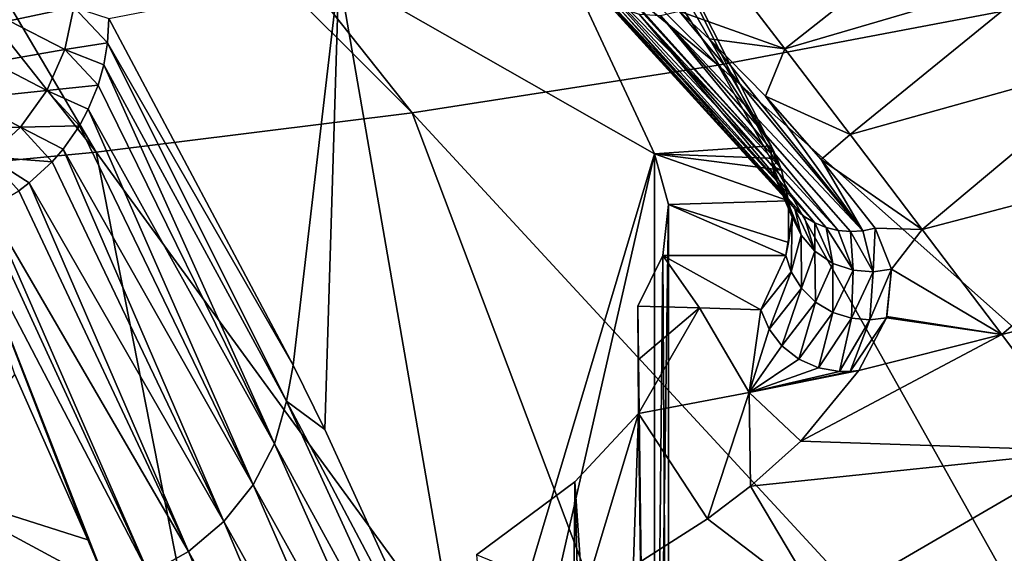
# Model space of a CAD drawing. Header units: metres. Extents: x -90 to 304, y -90 to 74.
# Tile 392 of 570: x 244.54 to 248.12, y 16.92 to 18.86. Entities that reach past the tile are written whole.
import ezdxf

# ---------------------------------------------------------------- set-up
doc = ezdxf.new("R2010")
doc.units = ezdxf.units.M
doc.layers.add('solid_21662050_350', color=7, linetype='CONTINUOUS')

msp = doc.modelspace()

# ---------------------------------------------------------------- linework, layer by layer
at = {"layer": 'solid_21662050_350'}
for points in [[(244.052582, 21.701227, 192.663437), (243.520691, 21.600836, 192.942459), (247.078583, 18.694883, 199.257629)], [(244.052582, 21.701227, 192.663437), (247.078583, 18.694883, 199.257629), (248.146927, 18.897503, 198.694275)], [(243.520691, 21.600836, 192.942459), (242.967255, 21.514902, 193.18132), (245.966537, 18.521408, 199.740036)], [(243.520691, 21.600836, 192.942459), (245.966537, 18.521408, 199.740036), (247.078583, 18.694883, 199.257629)], [(242.967255, 21.514902, 193.18132), (242.395706, 21.443954, 193.378555), (244.817719, 18.378147, 200.138519)], [(242.967255, 21.514902, 193.18132), (244.817719, 18.378147, 200.138519), (245.966537, 18.521408, 199.740036)], [(242.395706, 21.443954, 193.378555), (243.639267, 18.265984, 200.450638), (244.817719, 18.378147, 200.138519)], [(245.855469, 21.211811, 108.249557), (246.604965, 19.114077, 113.447266), (247.271851, 18.37229, 118.476974)], [(247.271851, 18.40222, 118.487755), (245.855469, 21.211811, 108.249557), (247.271851, 18.37229, 118.476974)], [(245.855469, 20.858738, 109.536163), (245.855469, 21.211811, 108.249557), (247.271851, 18.40222, 118.487755)], [(246.84787, 18.372522, 118.59597), (245.687805, 20.858738, 109.536163), (247.271851, 18.40222, 118.487755)], [(245.855469, 20.858738, 109.536163), (247.271851, 18.40222, 118.487755), (245.687805, 20.858738, 109.536163)], [(246.84787, 18.372522, 118.59597), (245.699539, 19.026478, 109.033348), (245.687805, 20.858738, 109.536163)], [(247.10704, 19.033905, 112.397179), (248.038727, 19.320629, 112.642715), (247.321381, 18.754219, 114.513382)], [(247.321381, 18.754219, 114.513382), (248.038727, 19.320629, 112.642715), (248.291, 19.038778, 114.750473)], [(246.565216, 19.089289, 113.053474), (247.271851, 18.37229, 118.476974), (246.557755, 19.156803, 113.087616)], [(246.604965, 19.114077, 113.447266), (246.557755, 19.156803, 113.087616), (247.271851, 18.37229, 118.476974)], [(246.565216, 19.089289, 113.053474), (247.287445, 18.284664, 118.459526), (247.276291, 18.327799, 118.468582)], [(246.595551, 19.018169, 113.041168), (247.287445, 18.284664, 118.459526), (246.565216, 19.089289, 113.053474)], [(246.565216, 19.089289, 113.053474), (247.276291, 18.327799, 118.468582), (247.271851, 18.37229, 118.476974)], [(244.50119, 18.855528, 100.589294), (244.531723, 19.009863, 100.602455), (244.736435, 18.906328, 101.210808)], [(245.699539, 19.026478, 109.033348), (245.533676, 17.603939, 107.153214), (244.862976, 18.864935, 101.857101)], [(245.699539, 19.026478, 109.033348), (245.648788, 17.370552, 108.056519), (245.533676, 17.603939, 107.153214)], [(245.699539, 19.026478, 109.033348), (246.19313, 16.181322, 112.300331), (245.648788, 17.370552, 108.056519)], [(246.84787, 18.372522, 118.59597), (246.19313, 16.181322, 112.300331), (245.699539, 19.026478, 109.033348)], [(246.595551, 19.018169, 113.041168), (247.328766, 18.206306, 118.440262), (247.305069, 18.243856, 118.450012)], [(246.646591, 18.954508, 113.027016), (247.328766, 18.206306, 118.440262), (246.595551, 19.018169, 113.041168)], [(246.595551, 19.018169, 113.041168), (247.305069, 18.243856, 118.450012), (247.287445, 18.284664, 118.459526)], [(246.937241, 18.891607, 112.965431), (247.10704, 19.033905, 112.397179), (247.321381, 18.754219, 114.513382)], [(247.321381, 18.754219, 114.513382), (248.291, 19.038778, 114.750473), (247.558868, 18.443001, 116.587791)], [(247.558868, 18.443001, 116.587791), (248.291, 19.038778, 114.750473), (248.571274, 18.725029, 116.8144)], [(246.646591, 18.954508, 113.027016), (247.392044, 18.144327, 118.420921), (247.357986, 18.172873, 118.430489)], [(246.714722, 18.906788, 113.012489), (247.392044, 18.144327, 118.420921), (246.646591, 18.954508, 113.027016)], [(246.646591, 18.954508, 113.027016), (247.357986, 18.172873, 118.430489), (247.328766, 18.206306, 118.440262)], [(244.70401, 18.751581, 101.189072), (244.50119, 18.855528, 100.589294), (244.736435, 18.906328, 101.210808)], [(244.70401, 18.751581, 101.189072), (244.736435, 18.906328, 101.210808), (244.858627, 18.776159, 101.837723)], [(244.858627, 18.776159, 101.837723), (244.736435, 18.906328, 101.210808), (244.862976, 18.864935, 101.857101)], [(246.714722, 18.906788, 113.012489), (247.430176, 18.121325, 118.411789), (247.392044, 18.144327, 118.420921)], [(246.792084, 18.88048, 112.99926), (247.430176, 18.121325, 118.411789), (246.714722, 18.906788, 113.012489)], [(246.792084, 18.88048, 112.99926), (247.515106, 18.09392, 118.395615), (247.471527, 18.104389, 118.403282)], [(246.869446, 18.876091, 112.988594), (247.515106, 18.09392, 118.395615), (246.792084, 18.88048, 112.99926)], [(246.792084, 18.88048, 112.99926), (247.471527, 18.104389, 118.403282), (247.430176, 18.121325, 118.411789)], [(246.869446, 18.876091, 112.988594), (246.937241, 18.891607, 112.965431), (247.605011, 18.093187, 118.383453)], [(246.869446, 18.876091, 112.988594), (247.605011, 18.093187, 118.383453), (247.559952, 18.090155, 118.388954)], [(246.869446, 18.876091, 112.988594), (247.559952, 18.090155, 118.388954), (247.515106, 18.09392, 118.395615)], [(247.046494, 18.790466, 113.799736), (246.937241, 18.891607, 112.965431), (247.321381, 18.754219, 114.513382)], [(247.605011, 18.093187, 118.383453), (246.937241, 18.891607, 112.965431), (247.046494, 18.790466, 113.799736)], [(248.146927, 18.897503, 198.694275), (247.078583, 18.694883, 199.257629), (250.73468, 15.449389, 205.345795)], [(244.439072, 18.706301, 100.589401), (244.50119, 18.855528, 100.589294), (244.70401, 18.751581, 101.189072)], [(245.533676, 17.603939, 107.153214), (244.858627, 18.776159, 101.837723), (244.862976, 18.864935, 101.857101)], [(244.70401, 18.751581, 101.189072), (244.858627, 18.776159, 101.837723), (244.845261, 18.696003, 101.821274)], [(245.50975, 17.473732, 107.030685), (244.845261, 18.696003, 101.821274), (244.858627, 18.776159, 101.837723)], [(245.50975, 17.473732, 107.030685), (244.858627, 18.776159, 101.837723), (245.533676, 17.603939, 107.153214)], [(247.250717, 18.582006, 115.359207), (247.046494, 18.790466, 113.799736), (247.321381, 18.754219, 114.513382)], [(247.605011, 18.093187, 118.383453), (247.046494, 18.790466, 113.799736), (247.250717, 18.582006, 115.359207)], [(244.638321, 18.602482, 101.176689), (244.439072, 18.706301, 100.589401), (244.70401, 18.751581, 101.189072)], [(244.638321, 18.602482, 101.176689), (244.70401, 18.751581, 101.189072), (244.824615, 18.622013, 101.806999)], [(244.824615, 18.622013, 101.806999), (244.70401, 18.751581, 101.189072), (244.845261, 18.696003, 101.821274)], [(247.250717, 18.582006, 115.359207), (247.321381, 18.754219, 114.513382), (247.558868, 18.443001, 116.587791)], [(247.558868, 18.443001, 116.587791), (248.571274, 18.725029, 116.8144), (247.821213, 18.097607, 118.631996)], [(247.821213, 18.097607, 118.631996), (248.571274, 18.725029, 116.8144), (248.881256, 18.376707, 118.846611)], [(244.348679, 18.573004, 100.603241), (244.439072, 18.706301, 100.589401), (244.638321, 18.602482, 101.176689)], [(245.465317, 17.318146, 106.995827), (244.824615, 18.622013, 101.806999), (244.845261, 18.696003, 101.821274)], [(245.465317, 17.318146, 106.995827), (244.845261, 18.696003, 101.821274), (245.50975, 17.473732, 107.030685)], [(247.078583, 18.694883, 199.257629), (245.966537, 18.521408, 199.740036), (249.0513, 15.182641, 206.087708)], [(247.078583, 18.694883, 199.257629), (249.0513, 15.182641, 206.087708), (250.73468, 15.449389, 205.345795)], [(244.638321, 18.602482, 101.176689), (244.824615, 18.622013, 101.806999), (244.788956, 18.534546, 101.791359)], [(245.465317, 17.318146, 106.995827), (244.788956, 18.534546, 101.791359), (244.824615, 18.622013, 101.806999)], [(244.542862, 18.469862, 101.174873), (244.348679, 18.573004, 100.603241), (244.638321, 18.602482, 101.176689)], [(244.542862, 18.469862, 101.174873), (244.638321, 18.602482, 101.176689), (244.756409, 18.474283, 101.781456)], [(244.756409, 18.474283, 101.781456), (244.638321, 18.602482, 101.176689), (244.788956, 18.534546, 101.791359)], [(247.452927, 18.351965, 116.891029), (247.250717, 18.582006, 115.359207), (247.558868, 18.443001, 116.587791)], [(247.605011, 18.093187, 118.383453), (247.250717, 18.582006, 115.359207), (247.452927, 18.351965, 116.891029)], [(244.237183, 18.464275, 100.629379), (244.348679, 18.573004, 100.603241), (244.542862, 18.469862, 101.174873)], [(245.388504, 17.169039, 106.966095), (244.756409, 18.474283, 101.781456), (244.788956, 18.534546, 101.791359)], [(245.388504, 17.169039, 106.966095), (244.788956, 18.534546, 101.791359), (245.465317, 17.318146, 106.995827)], [(245.966537, 18.521408, 199.740036), (244.817719, 18.378147, 200.138519), (247.310562, 14.96225, 206.700882)], [(245.966537, 18.521408, 199.740036), (247.310562, 14.96225, 206.700882), (249.0513, 15.182641, 206.087708)], [(244.542862, 18.469862, 101.174873), (244.756409, 18.474283, 101.781456), (244.697006, 18.389032, 101.768921)], [(245.388504, 17.169039, 106.966095), (244.697006, 18.389032, 101.768921), (244.756409, 18.474283, 101.781456)], [(244.425232, 18.362291, 101.183388), (244.237183, 18.464275, 100.629379), (244.542862, 18.469862, 101.174873)], [(244.425232, 18.362291, 101.183388), (244.542862, 18.469862, 101.174873), (244.657608, 18.343712, 101.763115)], [(244.657608, 18.343712, 101.763115), (244.542862, 18.469862, 101.174873), (244.697006, 18.389032, 101.768921)], [(247.452927, 18.351965, 116.891029), (247.558868, 18.443001, 116.587791), (247.821213, 18.097607, 118.631996)], [(247.293137, 18.355791, 118.656944), (246.84787, 18.372522, 118.59597), (247.271851, 18.40222, 118.487755)], [(247.271851, 18.40222, 118.487755), (247.271851, 18.37229, 118.476974), (247.292801, 18.342375, 118.648933)], [(247.293137, 18.355791, 118.656944), (247.271851, 18.40222, 118.487755), (247.292801, 18.342375, 118.648933)], [(244.817719, 18.378147, 200.138519), (243.639267, 18.265984, 200.450638), (245.52356, 14.789616, 207.181381)], [(245.28212, 17.035896, 106.943596), (244.657608, 18.343712, 101.763115), (244.697006, 18.389032, 101.768921)], [(245.28212, 17.035896, 106.943596), (244.697006, 18.389032, 101.768921), (245.388504, 17.169039, 106.966095)], [(244.817719, 18.378147, 200.138519), (245.52356, 14.789616, 207.181381), (247.310562, 14.96225, 206.700882)], [(246.84787, 18.372522, 118.59597), (246.2939, 15.944302, 113.080414), (246.19313, 16.181322, 112.300331)], [(246.84787, 18.372522, 118.59597), (246.84787, 14.53517, 117.333725), (246.2939, 15.944302, 113.080414)], [(246.84787, 18.372522, 118.59597), (247.308807, 18.312901, 118.81324), (247.334915, 18.201839, 119.217941)], [(247.293137, 18.355791, 118.656944), (247.308807, 18.312901, 118.81324), (246.84787, 18.372522, 118.59597)], [(246.898376, 18.187908, 119.268707), (246.84787, 18.372522, 118.59597), (247.334915, 18.201839, 119.217941)], [(246.898376, 18.187908, 119.268707), (246.84787, 14.53517, 117.333725), (246.84787, 18.372522, 118.59597)], [(247.292801, 18.342375, 118.648933), (247.271851, 18.37229, 118.476974), (247.276291, 18.327799, 118.468582)], [(247.821213, 18.097607, 118.631996), (248.881256, 18.376707, 118.846611), (248.110107, 17.715343, 120.6576)], [(248.110107, 17.715343, 120.6576), (248.881256, 18.376707, 118.846611), (249.222672, 17.991106, 120.859245)], [(244.425232, 18.362291, 101.183388), (244.657608, 18.343712, 101.763115), (244.574234, 18.267094, 101.755135)], [(244.53598, 18.238642, 101.752975), (244.425232, 18.362291, 101.183388), (244.574234, 18.267094, 101.755135)], [(245.28212, 17.035896, 106.943596), (244.574234, 18.267094, 101.755135), (244.657608, 18.343712, 101.763115)], [(247.308807, 18.312901, 118.81324), (247.292801, 18.342375, 118.648933), (247.276291, 18.327799, 118.468582)], [(247.293137, 18.355791, 118.656944), (247.292801, 18.342375, 118.648933), (247.308807, 18.312901, 118.81324)], [(247.649261, 18.103004, 118.37925), (247.452927, 18.351965, 116.891029), (247.821213, 18.097607, 118.631996)], [(247.605011, 18.093187, 118.383453), (247.452927, 18.351965, 116.891029), (247.649261, 18.103004, 118.37925)], [(247.334915, 18.201839, 119.217941), (247.276291, 18.327799, 118.468582), (247.287445, 18.284664, 118.459526)], [(247.334915, 18.201839, 119.217941), (247.308807, 18.312901, 118.81324), (247.276291, 18.327799, 118.468582)], [(243.639267, 18.265984, 200.450638), (243.701691, 14.66583, 207.526215), (245.52356, 14.789616, 207.181381)], [(245.152618, 16.926628, 106.929657), (244.53598, 18.238642, 101.752975), (244.574234, 18.267094, 101.755135)], [(245.152618, 16.926628, 106.929657), (244.574234, 18.267094, 101.755135), (245.28212, 17.035896, 106.943596)], [(247.348007, 18.142967, 119.197632), (247.287445, 18.284664, 118.459526), (247.305069, 18.243856, 118.450012)], [(247.348007, 18.142967, 119.197632), (247.334915, 18.201839, 119.217941), (247.287445, 18.284664, 118.459526)], [(245.152618, 16.926628, 106.929657), (244.427078, 18.175117, 101.750732), (244.53598, 18.238642, 101.752975)], [(247.380264, 18.076748, 119.182556), (247.305069, 18.243856, 118.450012), (247.328766, 18.206306, 118.440262)], [(247.380264, 18.076748, 119.182556), (247.348007, 18.142967, 119.197632), (247.305069, 18.243856, 118.450012)], [(246.898376, 18.187908, 119.268707), (246.899887, 14.228827, 118.16568), (246.84787, 14.53517, 117.333725)], [(246.898376, 18.187908, 119.268707), (247.324692, 18.003002, 119.942505), (246.878174, 18.00289, 119.942924)], [(246.898376, 18.187908, 119.268707), (246.878174, 18.00289, 119.942924), (246.899887, 14.228827, 118.16568)], [(246.898376, 18.187908, 119.268707), (247.334915, 18.201839, 119.217941), (247.334259, 18.050644, 119.768898)], [(246.898376, 18.187908, 119.268707), (247.334259, 18.050644, 119.768898), (247.324692, 18.003002, 119.942505)], [(247.380264, 18.076748, 119.182556), (247.328766, 18.206306, 118.440262), (247.357986, 18.172873, 118.430489)], [(247.334259, 18.050644, 119.768898), (247.334915, 18.201839, 119.217941), (247.348007, 18.142967, 119.197632)], [(245.008835, 16.846079, 106.924568), (244.333359, 18.137413, 101.752594), (244.401398, 18.163364, 101.750931)], [(245.008835, 16.846079, 106.924568), (244.401398, 18.163364, 101.750931), (244.427078, 18.175117, 101.750732)], [(245.008835, 16.846079, 106.924568), (244.427078, 18.175117, 101.750732), (245.152618, 16.926628, 106.929657)], [(247.430939, 18.018267, 119.168533), (247.357986, 18.172873, 118.430489), (247.392044, 18.144327, 118.420921)], [(247.430939, 18.018267, 119.168533), (247.380264, 18.076748, 119.182556), (247.357986, 18.172873, 118.430489)], [(244.333359, 18.137413, 101.752594), (244.858749, 16.799046, 106.91449), (244.787125, 16.968983, 106.28904)], [(245.008835, 16.846079, 106.924568), (244.858749, 16.799046, 106.91449), (244.333359, 18.137413, 101.752594)], [(244.333359, 18.137413, 101.752594), (244.787125, 16.968983, 106.28904), (244.521744, 17.57078, 103.98188)], [(247.348007, 18.142967, 119.197632), (247.345001, 17.944206, 119.927017), (247.324692, 18.003002, 119.942505)], [(247.334259, 18.050644, 119.768898), (247.348007, 18.142967, 119.197632), (247.324692, 18.003002, 119.942505)], [(247.380264, 18.076748, 119.182556), (247.345001, 17.944206, 119.927017), (247.348007, 18.142967, 119.197632)], [(247.430939, 18.018267, 119.168533), (247.392044, 18.144327, 118.420921), (247.430176, 18.121325, 118.411789)], [(247.496323, 17.974384, 119.15715), (247.430176, 18.121325, 118.411789), (247.471527, 18.104389, 118.403282)], [(247.496323, 17.974384, 119.15715), (247.430939, 18.018267, 119.168533), (247.430176, 18.121325, 118.411789)], [(247.569489, 17.949301, 119.149506), (247.471527, 18.104389, 118.403282), (247.515106, 18.09392, 118.395615)], [(247.569489, 17.949301, 119.149506), (247.496323, 17.974384, 119.15715), (247.471527, 18.104389, 118.403282)], [(247.569489, 17.949301, 119.149506), (247.515106, 18.09392, 118.395615), (247.559952, 18.090155, 118.388954)], [(247.642685, 17.943312, 119.145912), (247.559952, 18.090155, 118.388954), (247.605011, 18.093187, 118.383453)], [(247.642685, 17.943312, 119.145912), (247.569489, 17.949301, 119.149506), (247.559952, 18.090155, 118.388954)], [(247.642685, 17.943312, 119.145912), (247.605011, 18.093187, 118.383453), (247.649261, 18.103004, 118.37925)], [(247.642685, 17.943312, 119.145912), (247.649261, 18.103004, 118.37925), (247.709579, 17.953438, 119.145973)], [(247.709579, 17.953438, 119.145973), (247.649261, 18.103004, 118.37925), (247.821213, 18.097607, 118.631996)], [(247.709579, 17.953438, 119.145973), (247.821213, 18.097607, 118.631996), (248.110107, 17.715343, 120.6576)], [(247.380264, 18.076748, 119.182556), (247.381729, 17.884752, 119.915009), (247.345001, 17.944206, 119.927017)], [(247.430939, 18.018267, 119.168533), (247.381729, 17.884752, 119.915009), (247.380264, 18.076748, 119.182556)], [(247.430939, 18.018267, 119.168533), (247.433289, 17.833811, 119.906189), (247.381729, 17.884752, 119.915009)], [(247.496323, 17.974384, 119.15715), (247.433289, 17.833811, 119.906189), (247.430939, 18.018267, 119.168533)], [(246.878174, 18.00289, 119.942924), (246.787476, 17.819361, 120.611702), (246.837189, 13.898093, 118.993309)], [(247.011108, 17.812517, 120.636642), (246.787476, 17.819361, 120.611702), (246.878174, 18.00289, 119.942924)], [(246.878174, 18.00289, 119.942924), (246.837189, 13.898093, 118.993309), (246.899887, 14.228827, 118.16568)], [(246.878174, 18.00289, 119.942924), (247.324692, 18.003002, 119.942505), (247.23465, 17.805452, 120.662384)], [(247.011108, 17.812517, 120.636642), (246.878174, 18.00289, 119.942924), (247.23465, 17.805452, 120.662384)], [(247.324692, 18.003002, 119.942505), (247.345001, 17.944206, 119.927017), (247.23465, 17.805452, 120.662384)], [(247.496323, 17.974384, 119.15715), (247.495743, 17.796288, 119.901482), (247.433289, 17.833811, 119.906189)], [(247.569489, 17.949301, 119.149506), (247.495743, 17.796288, 119.901482), (247.496323, 17.974384, 119.15715)], [(248.110107, 17.715343, 120.6576), (249.222672, 17.991106, 120.859245), (248.427246, 17.293522, 122.676193)], [(247.345001, 17.944206, 119.927017), (247.263947, 17.735811, 120.641083), (247.23465, 17.805452, 120.662384)], [(247.345001, 17.944206, 119.927017), (247.381729, 17.884752, 119.915009), (247.263947, 17.735811, 120.641083)], [(247.569489, 17.949301, 119.149506), (247.563309, 17.774801, 119.901108), (247.495743, 17.796288, 119.901482)], [(247.642685, 17.943312, 119.145912), (247.563309, 17.774801, 119.901108), (247.569489, 17.949301, 119.149506)], [(247.642685, 17.943312, 119.145912), (247.63002, 17.769148, 119.904579), (247.563309, 17.774801, 119.901108)], [(247.63002, 17.769148, 119.904579), (247.709579, 17.953438, 119.145973), (247.691208, 17.776886, 119.910873)], [(247.642685, 17.943312, 119.145912), (247.709579, 17.953438, 119.145973), (247.63002, 17.769148, 119.904579)], [(247.691208, 17.776886, 119.910873), (247.709579, 17.953438, 119.145973), (247.692444, 17.780891, 119.89473)], [(247.692444, 17.780891, 119.89473), (247.709579, 17.953438, 119.145973), (248.110107, 17.715343, 120.6576)], [(247.381729, 17.884752, 119.915009), (247.310883, 17.674837, 120.625214), (247.263947, 17.735811, 120.641083)], [(247.381729, 17.884752, 119.915009), (247.433289, 17.833811, 119.906189), (247.310883, 17.674837, 120.625214)], [(247.433289, 17.833811, 119.906189), (247.372177, 17.626759, 120.615898), (247.310883, 17.674837, 120.625214)], [(247.433289, 17.833811, 119.906189), (247.495743, 17.796288, 119.901482), (247.372177, 17.626759, 120.615898)], [(246.787476, 17.819361, 120.611702), (246.788513, 17.624321, 120.541611), (246.837189, 13.898093, 118.993309)], [(247.011108, 17.812517, 120.636642), (246.788513, 17.624321, 120.541611), (246.787476, 17.819361, 120.611702)], [(247.011108, 17.812517, 120.636642), (246.789536, 17.429266, 120.471512), (246.788513, 17.624321, 120.541611)], [(247.191833, 17.505436, 120.548882), (246.789536, 17.429266, 120.471512), (247.011108, 17.812517, 120.636642)], [(247.191833, 17.505436, 120.548882), (247.011108, 17.812517, 120.636642), (247.23465, 17.805452, 120.662384)], [(247.191833, 17.505436, 120.548882), (247.23465, 17.805452, 120.662384), (247.263947, 17.735811, 120.641083)], [(247.495743, 17.796288, 119.901482), (247.443558, 17.594809, 120.6138), (247.372177, 17.626759, 120.615898)], [(247.495743, 17.796288, 119.901482), (247.563309, 17.774801, 119.901108), (247.443558, 17.594809, 120.6138)], [(247.563309, 17.774801, 119.901108), (247.520569, 17.581039, 120.619087), (247.443558, 17.594809, 120.6138)], [(247.563309, 17.774801, 119.901108), (247.63002, 17.769148, 119.904579), (247.520569, 17.581039, 120.619087)], [(247.63002, 17.769148, 119.904579), (247.558792, 17.58132, 120.624306), (247.520569, 17.581039, 120.619087)], [(247.558792, 17.58132, 120.624306), (247.691208, 17.776886, 119.910873), (247.590866, 17.585365, 120.630089)], [(247.63002, 17.769148, 119.904579), (247.691208, 17.776886, 119.910873), (247.558792, 17.58132, 120.624306)], [(247.590866, 17.585365, 120.630089), (247.691208, 17.776886, 119.910873), (248.110107, 17.715343, 120.6576)], [(247.691208, 17.776886, 119.910873), (247.692444, 17.780891, 119.89473), (248.110107, 17.715343, 120.6576)], [(247.191833, 17.505436, 120.548882), (247.263947, 17.735811, 120.641083), (247.310883, 17.674837, 120.625214)], [(247.379364, 17.327742, 121.502632), (248.110107, 17.715343, 120.6576), (248.427246, 17.293522, 122.676193)], [(247.379364, 17.327742, 121.502632), (247.590866, 17.585365, 120.630089), (248.110107, 17.715343, 120.6576)], [(247.191833, 17.505436, 120.548882), (247.310883, 17.674837, 120.625214), (247.372177, 17.626759, 120.615898)], [(246.788513, 17.624321, 120.541611), (246.789536, 17.429266, 120.471512), (246.837189, 13.898093, 118.993309)], [(247.191833, 17.505436, 120.548882), (247.372177, 17.626759, 120.615898), (247.443558, 17.594809, 120.6138)], [(245.50975, 17.473732, 107.030685), (245.533676, 17.603939, 107.153214), (245.648788, 17.370552, 108.056519)], [(247.191833, 17.505436, 120.548882), (247.443558, 17.594809, 120.6138), (247.520569, 17.581039, 120.619087)], [(247.191833, 17.505436, 120.548882), (247.590866, 17.585365, 120.630089), (247.379364, 17.327742, 121.502632)], [(247.191833, 17.505436, 120.548882), (247.558792, 17.58132, 120.624306), (247.590866, 17.585365, 120.630089)], [(247.191833, 17.505436, 120.548882), (247.520569, 17.581039, 120.619087), (247.558792, 17.58132, 120.624306)], [(244.521744, 17.57078, 103.98188), (244.787125, 16.968983, 106.28904), (244.188431, 17.159569, 105.191971)], [(245.465317, 17.318146, 106.995827), (245.50975, 17.473732, 107.030685), (246.169815, 16.030458, 112.191284)], [(245.50975, 17.473732, 107.030685), (246.19313, 16.181322, 112.300331), (246.169815, 16.030458, 112.191284)], [(245.50975, 17.473732, 107.030685), (245.648788, 17.370552, 108.056519), (246.19313, 16.181322, 112.300331)], [(247.191833, 17.505436, 120.548882), (247.040726, 17.045399, 122.359009), (246.789536, 17.429266, 120.471512)], [(247.191833, 17.505436, 120.548882), (247.196121, 17.164663, 122.007027), (247.040726, 17.045399, 122.359009)], [(247.191833, 17.505436, 120.548882), (247.379364, 17.327742, 121.502632), (247.196121, 17.164663, 122.007027)], [(246.789536, 17.429266, 120.471512), (246.587433, 16.755678, 123.167137), (246.557877, 17.179768, 121.353729)], [(246.789536, 17.429266, 120.471512), (246.557877, 17.179768, 121.353729), (246.658966, 13.550514, 119.804184)], [(246.789536, 17.429266, 120.471512), (247.040726, 17.045399, 122.359009), (246.587433, 16.755678, 123.167137)], [(246.789536, 17.429266, 120.471512), (246.658966, 13.550514, 119.804184), (246.837189, 13.898093, 118.993309)], [(247.196121, 17.164663, 122.007027), (247.379364, 17.327742, 121.502632), (248.427246, 17.293522, 122.676193)], [(245.388504, 17.169039, 106.966095), (245.465317, 17.318146, 106.995827), (246.119217, 15.857777, 112.144997)], [(245.465317, 17.318146, 106.995827), (246.169815, 16.030458, 112.191284), (246.119217, 15.857777, 112.144997)], [(247.456238, 16.728344, 123.970268), (247.196121, 17.164663, 122.007027), (248.427246, 17.293522, 122.676193)], [(247.456238, 16.728344, 123.970268), (248.427246, 17.293522, 122.676193), (248.772263, 16.829756, 124.697556)], [(245.060318, 16.300865, 108.683838), (244.367249, 15.977573, 109.236832), (244.188431, 17.159569, 105.191971)], [(244.858749, 16.799046, 106.91449), (245.060318, 16.300865, 108.683838), (244.188431, 17.159569, 105.191971)], [(244.787125, 16.968983, 106.28904), (244.858749, 16.799046, 106.91449), (244.188431, 17.159569, 105.191971)], [(245.28212, 17.035896, 106.943596), (245.388504, 17.169039, 106.966095), (246.032501, 15.692321, 112.104744)], [(245.388504, 17.169039, 106.966095), (246.119217, 15.857777, 112.144997), (246.032501, 15.692321, 112.104744)], [(246.557877, 17.179768, 121.353729), (246.587433, 16.755678, 123.167137), (246.200378, 16.914394, 122.19458)], [(246.557877, 17.179768, 121.353729), (246.200378, 16.914394, 122.19458), (246.526794, 13.373243, 120.199287)], [(246.557877, 17.179768, 121.353729), (246.526794, 13.373243, 120.199287), (246.658966, 13.550514, 119.804184)], [(247.040726, 17.045399, 122.359009), (247.196121, 17.164663, 122.007027), (247.456238, 16.728344, 123.970268)], [(246.587433, 16.755678, 123.167137), (247.040726, 17.045399, 122.359009), (247.456238, 16.728344, 123.970268)], [(245.152618, 16.926628, 106.929657), (245.28212, 17.035896, 106.943596), (245.912903, 15.544486, 112.07328)], [(245.28212, 17.035896, 106.943596), (246.032501, 15.692321, 112.104744), (245.912903, 15.544486, 112.07328)], [(245.008835, 16.846079, 106.924568), (245.152618, 16.926628, 106.929657), (245.767609, 15.422942, 112.052452)], [(245.152618, 16.926628, 106.929657), (245.912903, 15.544486, 112.07328), (245.767609, 15.422942, 112.052452)]]:
    msp.add_3dface(points, dxfattribs=at)

doc.saveas('drawing.dxf')
